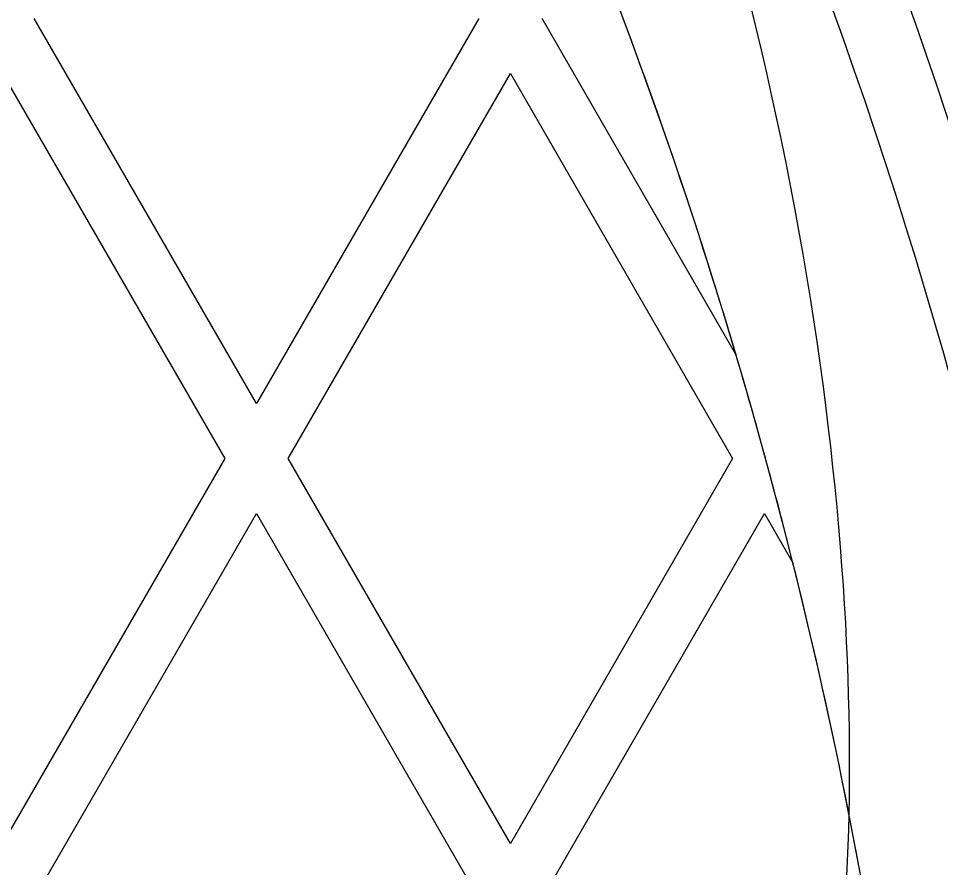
# Model space of a CAD drawing. Extents: x 99862 to 103151, y 100000 to 105076.
# Drawn here: x 100449.16 to 100464.89, y 101779.68 to 101794.15 of the extents above; entities that cross this region are included whole.
import ezdxf

# ---------------------------------------------------------------- set-up
doc = ezdxf.new("R2010")
doc.units = 0
for name, color, linetype in [('Level 10', 7, 'Continuous'), ('Level 11', 7, 'Continuous'), ('Level 12', 7, 'Continuous')]:
    doc.layers.add(name, color=color, linetype=linetype)

msp = doc.modelspace()

# ---------------------------------------------------------------- linework, layer by layer
at = {"layer": 'Level 10'}
msp.add_circle((100379.544, 101764.153), 90, dxfattribs=at)
at = {"layer": 'Level 11'}
for radius in [95.156, 94.688]:
    msp.add_circle((100379.544, 101764.153), radius, dxfattribs=at)
for radius, start, end in [(126.094, 297.7782, 62.2218), (88.781, 6.72365, 53.27635), (98.906, 316.62948, 43.37052)]:
    msp.add_arc((100379.544, 101764.153), radius, start, end, dxfattribs=at)
at = {"layer": 'Level 12'}
for p, q in [((100453.221, 101787.59), (100449.432, 101794.153)), ((100453.221, 101787.59), (100449.432, 101794.153)), ((100457.01, 101794.153), (100453.221, 101787.59)), ((100457.01, 101794.153), (100453.221, 101787.59)), ((100461.391, 101788.438), (100458.092, 101794.153)), ((100461.391, 101788.438), (100458.092, 101794.153)), ((100448.891, 101793.215), (100452.679, 101786.653)), ((100448.891, 101793.215), (100452.679, 101786.653)), ((100453.762, 101786.653), (100457.551, 101793.215)), ((100453.762, 101786.653), (100457.551, 101793.215)), ((100457.551, 101793.215), (100461.34, 101786.653)), ((100457.551, 101793.215), (100461.34, 101786.653)), ((100457.551, 101793.215), (100457.551, 101793.215)), ((100461.391, 101788.438), (100461.391, 101788.438)), ((100453.221, 101787.59), (100453.221, 101787.59)), ((100452.679, 101786.653), (100448.891, 101780.09)), ((100452.679, 101786.653), (100448.891, 101780.09)), ((100452.679, 101786.653), (100452.679, 101786.653)), ((100457.551, 101780.09), (100453.762, 101786.653)), ((100457.551, 101780.09), (100453.762, 101786.653)), ((100453.762, 101786.653), (100453.762, 101786.653)), ((100461.34, 101786.653), (100457.551, 101780.09)), ((100461.34, 101786.653), (100457.551, 101780.09)), ((100461.34, 101786.653), (100461.34, 101786.653)), ((100449.432, 101779.153), (100453.221, 101785.715)), ((100449.432, 101779.153), (100453.221, 101785.715)), ((100453.221, 101785.715), (100457.01, 101779.153)), ((100453.221, 101785.715), (100457.01, 101779.153)), ((100453.221, 101785.715), (100453.221, 101785.715)), ((100458.092, 101779.153), (100461.881, 101785.715)), ((100458.092, 101779.153), (100461.881, 101785.715)), ((100461.881, 101785.715), (100462.366, 101784.875)), ((100461.881, 101785.715), (100462.366, 101784.875)), ((100461.881, 101785.715), (100461.881, 101785.715)), ((100462.366, 101784.875), (100462.366, 101784.875)), ((100457.551, 101780.09), (100457.551, 101780.09))]:
    msp.add_line(p, q, dxfattribs=at)
msp.add_circle((100379.544, 101764.153), 93.75, dxfattribs=at)
for start, end in [(6.12977, 53.87023), (16.53872, 21.61964), (14.05763, 16.53872), (8.21321, 14.05763)]:
    msp.add_arc((100379.609, 101764.153), 85.312, start, end, dxfattribs=at)
msp.add_open_spline([(100416.029, 101686), (100309.328, 101636.187), (100294.025, 101752.944), (100304.31, 101753.831), (100304.31, 101764.153), (100304.31, 101774.475), (100294.025, 101775.361), (100309.328, 101892.119), (100416.029, 101842.306), (100413.008, 101836.035), (100419.036, 101832.555), (100425.064, 101829.075), (100428.984, 101834.827), (100461.977, 101811.746), (100465.469, 101771.632), (100458.528, 101771.113), (100458.528, 101764.153), (100458.528, 101757.193), (100465.469, 101756.674), (100461.977, 101716.56), (100428.984, 101693.479), (100425.064, 101699.23), (100419.036, 101695.75), (100413.008, 101692.27), (100416.029, 101686)], degree=4, dxfattribs=at)

doc.saveas('drawing.dxf')
